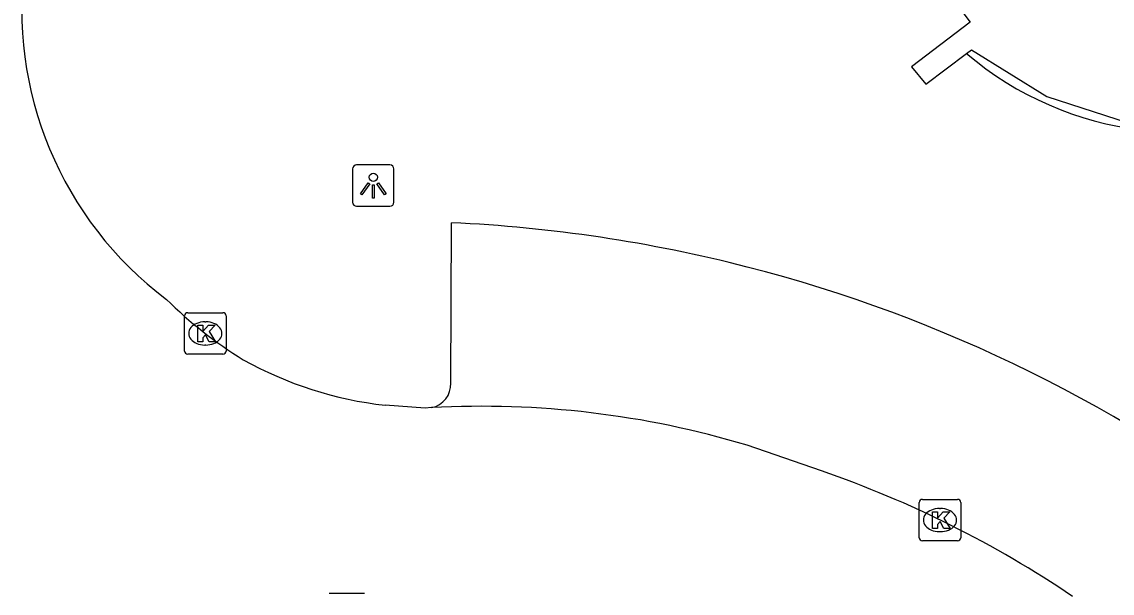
# Model space of a CAD drawing. Extents: x 158838 to 160074, y 386376 to 387776.
# Drawn here: x 159482.47 to 159508.82, y 386943.65 to 386957.45 of the extents above; entities that cross this region are included whole.
import ezdxf

# ---------------------------------------------------------------- set-up
doc = ezdxf.new("R2010")
doc.units = 0
for name, color, linetype in [('IMGEO_Kolk', 7, 'Continuous'), ('IMGEO_Lichtpunt', 7, 'Continuous'), ('IMGEO_Pand', 7, 'Continuous'), ('IMGEO_Parkeervlak_open', 7, 'Continuous'), ('IMGEO_Rijbaan_lokaal_open', 7, 'Continuous'), ('IMGEO_Voetpad_open', 7, 'Continuous')]:
    doc.layers.add(name, color=color, linetype=linetype)

msp = doc.modelspace()

# ---------------------------------------------------------------- linework, layer by layer
at = {"layer": 'IMGEO_Kolk'}
for p, q in [((159486.407, 386949.499), (159486.407, 386950.351)), ((159486.482, 386950.425), (159487.334, 386950.425)), ((159487.408, 386950.351), (159487.408, 386949.499)), ((159486.895, 386950.205), (159486.92, 386950.205)), ((159486.918, 386949.645), (159486.893, 386949.645)), ((159487.334, 386949.425), (159486.482, 386949.425)), ((159504.156, 386944.992), (159504.156, 386945.844)), ((159504.231, 386945.918), (159505.083, 386945.918)), ((159505.157, 386945.844), (159505.157, 386944.992)), ((159504.644, 386945.698), (159504.669, 386945.698)), ((159504.667, 386945.138), (159504.642, 386945.138)), ((159505.083, 386944.918), (159504.231, 386944.918)), ((159489.901, 386943.652), (159490.753, 386943.652))]:
    msp.add_line(p, q, dxfattribs=at)
for points in [[(159486.407, 386949.499), (159486.407, 386950.351)], [(159486.482, 386950.425), (159487.334, 386950.425)], [(159487.408, 386950.351), (159487.408, 386949.499)], [(159486.728, 386950.125), (159486.851, 386950.125), (159486.851, 386949.974), (159486.981, 386950.125), (159487.145, 386950.125), (159486.999, 386949.974), (159487.152, 386949.725), (159487, 386949.725), (159486.915, 386949.889), (159486.851, 386949.822), (159486.851, 386949.725), (159486.728, 386949.725), (159486.728, 386950.125)], [(159487.334, 386949.425), (159486.482, 386949.425)], [(159504.156, 386944.992), (159504.156, 386945.844)], [(159504.231, 386945.918), (159505.083, 386945.918)], [(159505.157, 386945.844), (159505.157, 386944.992)], [(159504.477, 386945.618), (159504.6, 386945.618), (159504.6, 386945.467), (159504.73, 386945.618), (159504.894, 386945.618), (159504.748, 386945.467), (159504.901, 386945.218), (159504.749, 386945.218), (159504.664, 386945.382), (159504.6, 386945.315), (159504.6, 386945.218), (159504.477, 386945.218), (159504.477, 386945.618)], [(159505.083, 386944.918), (159504.231, 386944.918)], [(159489.901, 386943.652), (159490.753, 386943.652)]]:
    msp.add_lwpolyline(points, dxfattribs=at)
for centre, start, end in [((159486.484, 386950.349), 91.552, 178.448), ((159486.484, 386950.349), 91.552, 178.448), ((159487.332, 386950.349), 1.552, 88.448), ((159487.332, 386950.349), 1.552, 88.448), ((159486.484, 386949.501), 181.552, 268.448), ((159486.484, 386949.501), 181.552, 268.448), ((159487.332, 386949.501), 271.552, 358.448), ((159487.332, 386949.501), 271.552, 358.448), ((159504.233, 386945.842), 91.552, 178.448), ((159504.233, 386945.842), 91.552, 178.448), ((159505.081, 386945.842), 1.552, 88.448), ((159505.081, 386945.842), 1.552, 88.448), ((159504.233, 386944.994), 181.552, 268.448), ((159504.233, 386944.994), 181.552, 268.448), ((159505.081, 386944.994), 271.552, 358.448), ((159505.081, 386944.994), 271.552, 358.448)]:
    msp.add_arc(centre, 0.0765, start, end, dxfattribs=at)
for centre, major_axis, ratio, start_param, end_param in [((159486.894, 386949.925), (-0.387, 0.002), 0.722429, 4.712389, 7.853982), ((159486.919, 386949.925), (-0.39, 0.002), 0.717154, 1.570796, 4.712389), ((159504.643, 386945.418), (-0.387, 0.002), 0.722429, 4.712389, 7.853982), ((159504.668, 386945.418), (-0.39, 0.002), 0.717154, 1.570796, 4.712389)]:
    msp.add_ellipse(centre, major_axis=major_axis, ratio=ratio, start_param=start_param, end_param=end_param, dxfattribs=at)
at = {"layer": 'IMGEO_Lichtpunt'}
for p, q in [((159491.369, 386953.994), (159490.561, 386953.994)), ((159491.369, 386953.994), (159490.561, 386953.994)), ((159490.467, 386953.899), (159490.467, 386953.092)), ((159490.467, 386953.899), (159490.467, 386953.092)), ((159491.463, 386953.092), (159491.463, 386953.899)), ((159491.463, 386953.092), (159491.463, 386953.899)), ((159490.561, 386952.998), (159491.369, 386952.998)), ((159490.561, 386952.998), (159491.369, 386952.998))]:
    msp.add_line(p, q, dxfattribs=at)
for points in [[(159490.841, 386953.563), (159490.88, 386953.535), (159490.692, 386953.273), (159490.654, 386953.3), (159490.841, 386953.563)], [(159490.943, 386953.515), (159490.99, 386953.515), (159490.99, 386953.193), (159490.943, 386953.193), (159490.943, 386953.515)], [(159491.053, 386953.535), (159491.091, 386953.562), (159491.278, 386953.3), (159491.239, 386953.272), (159491.053, 386953.535)]]:
    msp.add_lwpolyline(points, dxfattribs=at)
msp.add_circle((159490.966, 386953.697), 0.0994, dxfattribs=at)
for centre, start, end in [((159490.561, 386953.899), 90, 180), ((159490.561, 386953.899), 90, 180), ((159491.369, 386953.899), 0, 90), ((159491.369, 386953.899), 0, 90), ((159490.561, 386953.092), 180, 270), ((159490.561, 386953.092), 180, 270), ((159491.369, 386953.092), 270, 0), ((159491.369, 386953.092), 270, 360)]:
    msp.add_arc(centre, 0.0946, start, end, dxfattribs=at)
at = {"layer": 'IMGEO_Pand'}
for points in [[(159504.511, 386958.611), (159505.388, 386957.441), (159503.97, 386956.367), (159504.316, 386955.945), (159505.297, 386956.689)], [(159505.297, 386956.689), (159505.415, 386956.778), (159507.238, 386955.648), (159509.204, 386955.011), (159511.072, 386954.918), (159512.958, 386956.758), (159514.05, 386955.645)]]:
    msp.add_lwpolyline(points, dxfattribs=at)
at = {"layer": 'IMGEO_Parkeervlak_open'}
msp.add_lwpolyline([(159492.836, 386948.727), (159492.851, 386952.599)], dxfattribs=at)
for centre, radius, start, end in [((159491.224, 386917.341), 35.296, 75.6023, 87.3574), ((159491.218, 386917.332), 35.306, 51.876, 75.5977), ((159492.263, 386948.696), 0.574, 281.1945, 3.0555)]:
    msp.add_arc(centre, radius, start, end, dxfattribs=at)
at = {"layer": 'IMGEO_Rijbaan_lokaal_open'}
for points in [[(159492.374, 386948.133), (159492.216, 386948.124), (159491.25, 386948.192)], [(159501.794, 386946.604), (159500, 386947.226)]]:
    msp.add_lwpolyline(points, dxfattribs=at)
for centre, radius, start, end in [((159491.219, 386957.742), 8.746, 172.1153, 233.0917), ((159493.167, 386958.011), 10.226, 225.2472, 238.5092), ((159492.256, 386957.214), 9.077, 240.7823, 263.6373), ((159493.582, 386925.781), 22.385, 73.3402, 93.0946), ((159493.419, 386922.244), 25.759, 55.9028, 71.0276)]:
    msp.add_arc(centre, radius, start, end, dxfattribs=at)
at = {"layer": 'IMGEO_Voetpad_open'}
msp.add_arc((159510.456, 386962.726), 7.941, 229.4856, 296.911, dxfattribs=at)

doc.saveas('drawing.dxf')
